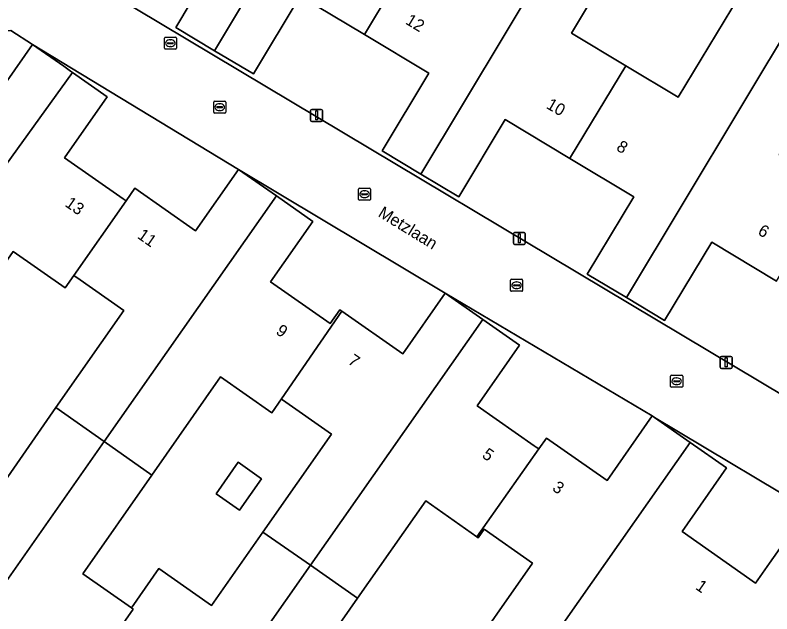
# Model space of a CAD drawing. Extents: x 158472 to 159562, y 388525 to 389606.
# Drawn here: x 158699.2 to 158762.2, y 389134.9 to 389184.7 of the extents above; entities that cross this region are included whole.
import ezdxf

# ---------------------------------------------------------------- set-up
doc = ezdxf.new("R2010")
doc.units = 0
for name, color, linetype in [('IMGEO_Brandkraan', 7, 'Continuous'), ('IMGEO_Erf', 7, 'Continuous'), ('IMGEO_Kolk', 7, 'Continuous'), ('IMGEO_Lichtmast', 7, 'Continuous'), ('IMGEO_Openbare_ruimte_label', 7, 'Continuous'), ('IMGEO_Pand', 7, 'Continuous'), ('IMGEO_Pand_nummerreeks', 7, 'Continuous'), ('IMGEO_Rijbaan_lokaal_open', 7, 'Continuous')]:
    doc.layers.add(name, color=color, linetype=linetype)

msp = doc.modelspace()

# ---------------------------------------------------------------- linework, layer by layer
at = {"layer": 'IMGEO_Brandkraan'}
for p, q in [((158711.612, 389181.956), (158711.612, 389182.808)), ((158711.687, 389182.882), (158712.539, 389182.882)), ((158712.613, 389182.808), (158712.613, 389181.956)), ((158711.871, 389182.376), (158711.871, 389182.388)), ((158712.309, 389182.339), (158711.911, 389182.339)), ((158711.914, 389182.425), (158712.312, 389182.425)), ((158712.1, 389182.662), (158712.125, 389182.662)), ((158712.355, 389182.388), (158712.355, 389182.376)), ((158712.539, 389181.882), (158711.687, 389181.882)), ((158712.123, 389182.102), (158712.098, 389182.102))]:
    msp.add_line(p, q, dxfattribs=at)
for points in [[(158711.612, 389181.956), (158711.612, 389182.808)], [(158711.687, 389182.882), (158712.539, 389182.882)], [(158712.613, 389182.808), (158712.613, 389181.956)], [(158712.539, 389181.882), (158711.687, 389181.882)]]:
    msp.add_lwpolyline(points, dxfattribs=at)
for centre, radius, start, end in [((158711.689, 389182.806), 0.0765, 91.55205, 178.44795), ((158711.689, 389182.806), 0.0765, 91.55205, 178.44795), ((158712.537, 389182.806), 0.0765, 1.55205, 88.44795), ((158712.537, 389182.806), 0.0765, 1.55205, 88.44795), ((158711.911, 389182.385), 0.0403, 85.87752, 175.75265), ((158711.908, 389182.375), 0.0366, 178.93798, 274.71019), ((158712.312, 389182.382), 0.043, 264.86636, 352.45326), ((158712.316, 389182.387), 0.0386, 1.73085, 96.63898), ((158711.689, 389181.958), 0.0765, 181.55205, 268.44795), ((158711.689, 389181.958), 0.0765, 181.55205, 268.44795), ((158712.537, 389181.958), 0.0765, 271.55205, 358.44795), ((158712.537, 389181.958), 0.0765, 271.55205, 358.44795)]:
    msp.add_arc(centre, radius, start, end, dxfattribs=at)
for centre, major_axis, ratio, start_param, end_param in [((158712.099, 389182.382), (-0.387, 0.002), 0.722429, 4.712389, 7.853982), ((158712.124, 389182.382), (-0.39, 0.002), 0.717154, 1.570796, 4.712389)]:
    msp.add_ellipse(centre, major_axis=major_axis, ratio=ratio, start_param=start_param, end_param=end_param, dxfattribs=at)
at = {"layer": 'IMGEO_Erf'}
for points in [[(158760.121, 389187.423), (158751.203, 389192.731), (158745.492, 389183.225), (158750.039, 389180.493), (158754.389, 389177.88)], [(158700.627, 389182.286), (158703.233, 389180.463), (158703.802, 389180.065), (158703.959, 389179.955), (158706.854, 389177.93), (158703.294, 389172.84), (158708.19, 389169.416), (158708.418, 389169.257), (158709.149, 389170.303), (158714.212, 389166.76), (158717.787, 389171.87)], [(158717.787, 389171.87), (158720.94, 389169.664), (158723.963, 389167.55), (158720.436, 389162.508), (158725.406, 389159.031), (158726.215, 389160.187), (158726.391, 389160.064), (158731.463, 389156.516), (158734.995, 389161.565)], [(158704.072, 389163.041), (158703.359, 389162.021), (158699.027, 389165.051), (158693.282, 389156.838), (158687.557, 389148.655), (158691.459, 389145.925), (158691.685, 389145.767), (158691.848, 389145.653), (158692.58, 389146.702), (158696.787, 389143.758), (158702.578, 389152.037), (158708.238, 389160.128), (158704.329, 389162.862), (158704.18, 389162.966)], [(158734.995, 389161.565), (158738.124, 389159.376), (158741.174, 389157.243), (158737.639, 389152.189), (158742.401, 389148.858), (158742.556, 389148.749), (158742.779, 389148.593), (158743.413, 389149.495), (158748.467, 389145.96), (158752.23, 389151.341)], [(158725.527, 389149.84), (158721.457, 389152.687), (158721.353, 389152.76), (158720.556, 389151.604), (158716.289, 389154.589), (158710.579, 389146.426), (158704.825, 389138.201), (158708.866, 389135.374), (158711.148, 389138.632), (158715.538, 389135.561), (158719.812, 389141.67)], [(158752.415, 389151.212), (158755.371, 389149.144), (158758.416, 389147.014), (158754.708, 389141.713), (158760.835, 389137.427), (158761.989, 389139.077), (158764.701, 389142.954), (158767.367, 389141.09), (158767.109, 389142.447)], [(158715.92, 389144.861), (158717.755, 389147.483), (158719.706, 389146.118), (158717.872, 389143.495)], [(158742.26, 389139.1), (158738.236, 389141.914), (158737.74, 389141.205), (158737.633, 389141.28), (158733.367, 389144.264), (158727.701, 389136.164), (158723.669, 389130.4), (158727.969, 389127.391), (158725.737, 389124.229), (158729.847, 389121.355), (158736.122, 389130.326)]]:
    msp.add_lwpolyline(points, close=True, dxfattribs=at)
for points in [[(158700.46, 389190.505), (158772.095, 389147.687)], [(158762.583, 389162.562), (158757.181, 389165.807), (158753.261, 389159.281), (158750.071, 389161.197), (158746.812, 389163.155), (158750.684, 389169.601), (158745.371, 389172.792), (158739.982, 389176.029), (158736.114, 389169.59), (158732.953, 389171.489), (158729.737, 389173.421), (158733.622, 389179.887), (158728.258, 389183.109), (158722.919, 389186.316), (158719.016, 389179.82), (158715.792, 389181.757), (158712.551, 389183.704), (158716.49, 389190.26)], [(158700.627, 389182.286), (158698.836, 389183.446), (158692.609, 389183.031), (158688.432, 389180.566), (158683.204, 389177.481), (158678.402, 389174.647), (158675.448, 389179.639), (158670.832, 389176.896), (158655.952, 389168.05), (158655.435, 389164.4), (158662.108, 389153.099)], [(158697.027, 389177.14), (158700.627, 389182.286)]]:
    msp.add_lwpolyline(points, dxfattribs=at)
at = {"layer": 'IMGEO_Kolk'}
for p, q in [((158715.716, 389176.63), (158715.716, 389177.482)), ((158715.791, 389177.556), (158716.643, 389177.556)), ((158716.204, 389177.336), (158716.229, 389177.336)), ((158716.717, 389177.482), (158716.717, 389176.63)), ((158716.643, 389176.556), (158715.791, 389176.556)), ((158715.975, 389177.05), (158715.975, 389177.062)), ((158716.413, 389177.013), (158716.015, 389177.013)), ((158716.018, 389177.099), (158716.416, 389177.099)), ((158716.227, 389176.776), (158716.202, 389176.776)), ((158716.459, 389177.062), (158716.459, 389177.05)), ((158727.773, 389169.381), (158727.773, 389170.233)), ((158727.848, 389170.307), (158728.7, 389170.307)), ((158728.774, 389170.233), (158728.774, 389169.381)), ((158728.032, 389169.801), (158728.032, 389169.813)), ((158728.47, 389169.764), (158728.072, 389169.764)), ((158728.075, 389169.85), (158728.473, 389169.85)), ((158728.261, 389170.087), (158728.286, 389170.087)), ((158728.516, 389169.813), (158728.516, 389169.801)), ((158728.7, 389169.307), (158727.848, 389169.307)), ((158728.284, 389169.527), (158728.259, 389169.527)), ((158740.437, 389161.798), (158740.437, 389162.65)), ((158740.512, 389162.724), (158741.364, 389162.724)), ((158741.438, 389162.65), (158741.438, 389161.798)), ((158740.696, 389162.218), (158740.696, 389162.23)), ((158741.134, 389162.181), (158740.736, 389162.181)), ((158740.739, 389162.267), (158741.137, 389162.267)), ((158740.925, 389162.504), (158740.95, 389162.504)), ((158741.18, 389162.23), (158741.18, 389162.218)), ((158741.364, 389161.724), (158740.512, 389161.724)), ((158740.948, 389161.944), (158740.923, 389161.944)), ((158753.759, 389153.808), (158753.759, 389154.66)), ((158753.834, 389154.734), (158754.686, 389154.734)), ((158754.247, 389154.514), (158754.272, 389154.514)), ((158754.76, 389154.66), (158754.76, 389153.808)), ((158754.018, 389154.228), (158754.018, 389154.24)), ((158754.456, 389154.191), (158754.058, 389154.191)), ((158754.061, 389154.277), (158754.459, 389154.277)), ((158754.27, 389153.954), (158754.245, 389153.954)), ((158754.502, 389154.24), (158754.502, 389154.228)), ((158754.686, 389153.734), (158753.834, 389153.734))]:
    msp.add_line(p, q, dxfattribs=at)
for points in [[(158715.716, 389176.63), (158715.716, 389177.482)], [(158715.791, 389177.556), (158716.643, 389177.556)], [(158716.717, 389177.482), (158716.717, 389176.63)], [(158716.643, 389176.556), (158715.791, 389176.556)], [(158727.773, 389169.381), (158727.773, 389170.233)], [(158727.848, 389170.307), (158728.7, 389170.307)], [(158728.774, 389170.233), (158728.774, 389169.381)], [(158728.7, 389169.307), (158727.848, 389169.307)], [(158740.437, 389161.798), (158740.437, 389162.65)], [(158740.512, 389162.724), (158741.364, 389162.724)], [(158741.438, 389162.65), (158741.438, 389161.798)], [(158741.364, 389161.724), (158740.512, 389161.724)], [(158753.759, 389153.808), (158753.759, 389154.66)], [(158753.834, 389154.734), (158754.686, 389154.734)], [(158754.76, 389154.66), (158754.76, 389153.808)], [(158754.686, 389153.734), (158753.834, 389153.734)]]:
    msp.add_lwpolyline(points, dxfattribs=at)
for centre, radius, start, end in [((158715.793, 389177.48), 0.0765, 91.55205, 178.44795), ((158715.793, 389177.48), 0.0765, 91.55205, 178.44795), ((158716.641, 389177.48), 0.0765, 1.55205, 88.44795), ((158716.641, 389177.48), 0.0765, 1.55205, 88.44795), ((158715.793, 389176.632), 0.0765, 181.55205, 268.44795), ((158715.793, 389176.632), 0.0765, 181.55205, 268.44795), ((158716.015, 389177.059), 0.0403, 85.87752, 175.75265), ((158716.012, 389177.049), 0.0366, 178.93798, 274.71019), ((158716.416, 389177.056), 0.043, 264.86636, 352.45326), ((158716.42, 389177.061), 0.0386, 1.73085, 96.63898), ((158716.641, 389176.632), 0.0765, 271.55205, 358.44795), ((158716.641, 389176.632), 0.0765, 271.55205, 358.44795), ((158727.85, 389170.231), 0.0765, 91.55205, 178.44795), ((158727.85, 389170.231), 0.0765, 91.55205, 178.44795), ((158728.698, 389170.231), 0.0765, 1.55205, 88.44795), ((158728.698, 389170.231), 0.0765, 1.55205, 88.44795), ((158728.072, 389169.81), 0.0403, 85.87752, 175.75265), ((158728.069, 389169.8), 0.0366, 178.93798, 274.71019), ((158728.473, 389169.807), 0.043, 264.86636, 352.45326), ((158728.477, 389169.812), 0.0386, 1.73085, 96.63898), ((158727.85, 389169.383), 0.0765, 181.55205, 268.44795), ((158727.85, 389169.383), 0.0765, 181.55205, 268.44795), ((158728.698, 389169.383), 0.0765, 271.55205, 358.44795), ((158728.698, 389169.383), 0.0765, 271.55205, 358.44795), ((158740.514, 389162.648), 0.0765, 91.55205, 178.44795), ((158740.514, 389162.648), 0.0765, 91.55205, 178.44795), ((158741.362, 389162.648), 0.0765, 1.55205, 88.44795), ((158741.362, 389162.648), 0.0765, 1.55205, 88.44795), ((158740.736, 389162.227), 0.0403, 85.87752, 175.75265), ((158740.733, 389162.217), 0.0366, 178.93798, 274.71019), ((158741.137, 389162.224), 0.043, 264.86636, 352.45326), ((158741.141, 389162.229), 0.0386, 1.73085, 96.63898), ((158740.514, 389161.8), 0.0765, 181.55205, 268.44795), ((158740.514, 389161.8), 0.0765, 181.55205, 268.44795), ((158741.362, 389161.8), 0.0765, 271.55205, 358.44795), ((158741.362, 389161.8), 0.0765, 271.55205, 358.44795), ((158753.836, 389154.658), 0.0765, 91.55205, 178.44795), ((158753.836, 389154.658), 0.0765, 91.55205, 178.44795), ((158754.684, 389154.658), 0.0765, 1.55205, 88.44795), ((158754.684, 389154.658), 0.0765, 1.55205, 88.44795), ((158754.058, 389154.237), 0.0403, 85.87752, 175.75265), ((158754.055, 389154.227), 0.0366, 178.93798, 274.71019), ((158754.459, 389154.234), 0.043, 264.86636, 352.45326), ((158754.463, 389154.239), 0.0386, 1.73085, 96.63898), ((158753.836, 389153.81), 0.0765, 181.55205, 268.44795), ((158753.836, 389153.81), 0.0765, 181.55205, 268.44795), ((158754.684, 389153.81), 0.0765, 271.55205, 358.44795), ((158754.684, 389153.81), 0.0765, 271.55205, 358.44795)]:
    msp.add_arc(centre, radius, start, end, dxfattribs=at)
for centre, major_axis, ratio, start_param, end_param in [((158716.203, 389177.056), (-0.387, 0.002), 0.722429, 4.712389, 7.853982), ((158716.228, 389177.056), (-0.39, 0.002), 0.717154, 1.570796, 4.712389), ((158728.26, 389169.807), (-0.387, 0.002), 0.722429, 4.712389, 7.853982), ((158728.285, 389169.807), (-0.39, 0.002), 0.717154, 1.570796, 4.712389), ((158740.924, 389162.224), (-0.387, 0.002), 0.722429, 4.712389, 7.853982), ((158740.949, 389162.224), (-0.39, 0.002), 0.717154, 1.570796, 4.712389), ((158754.246, 389154.234), (-0.387, 0.002), 0.722429, 4.712389, 7.853982), ((158754.271, 389154.234), (-0.39, 0.002), 0.717154, 1.570796, 4.712389)]:
    msp.add_ellipse(centre, major_axis=major_axis, ratio=ratio, start_param=start_param, end_param=end_param, dxfattribs=at)
at = {"layer": 'IMGEO_Lichtmast'}
for p, q in [((158723.786, 389175.967), (158723.786, 389176.767)), ((158723.786, 389176.767), (158723.786, 389175.967)), ((158723.886, 389176.867), (158724.676, 389176.867)), ((158724.676, 389176.867), (158723.886, 389176.867)), ((158724.776, 389176.767), (158724.776, 389175.967)), ((158724.776, 389175.967), (158724.776, 389176.767)), ((158724.676, 389175.867), (158723.886, 389175.867)), ((158723.886, 389175.867), (158724.676, 389175.867)), ((158740.664, 389165.727), (158740.664, 389166.527)), ((158740.664, 389166.527), (158740.664, 389165.727)), ((158740.764, 389166.627), (158741.554, 389166.627)), ((158741.554, 389166.627), (158740.764, 389166.627)), ((158741.654, 389166.527), (158741.654, 389165.727)), ((158741.654, 389165.727), (158741.654, 389166.527)), ((158741.554, 389165.627), (158740.764, 389165.627)), ((158740.764, 389165.627), (158741.554, 389165.627)), ((158757.884, 389155.401), (158757.884, 389156.201)), ((158757.884, 389156.201), (158757.884, 389155.401)), ((158757.984, 389156.301), (158758.774, 389156.301)), ((158758.774, 389156.301), (158757.984, 389156.301)), ((158758.874, 389156.201), (158758.874, 389155.401)), ((158758.874, 389155.401), (158758.874, 389156.201)), ((158758.774, 389155.301), (158757.984, 389155.301)), ((158757.984, 389155.301), (158758.774, 389155.301))]:
    msp.add_line(p, q, dxfattribs=at)
for points in [[(158724.206, 389176.742), (158724.356, 389176.742), (158724.356, 389175.992), (158724.206, 389175.992), (158724.206, 389176.742)], [(158741.084, 389166.502), (158741.234, 389166.502), (158741.234, 389165.752), (158741.084, 389165.752), (158741.084, 389166.502)], [(158758.304, 389156.176), (158758.454, 389156.176), (158758.454, 389155.426), (158758.304, 389155.426), (158758.304, 389156.176)]]:
    msp.add_lwpolyline(points, dxfattribs=at)
for centre, start, end in [((158723.886, 389176.767), 90, 180), ((158723.886, 389176.767), 90, 180), ((158724.676, 389176.767), 0, 90), ((158724.676, 389176.767), 360, 90), ((158723.886, 389175.967), 180, 270), ((158723.886, 389175.967), 180, 270), ((158724.676, 389175.967), 270, 0), ((158724.676, 389175.967), 270, 0), ((158740.764, 389166.527), 90, 180), ((158740.764, 389166.527), 90, 180), ((158741.554, 389166.527), 0, 90), ((158741.554, 389166.527), 360, 90), ((158740.764, 389165.727), 180, 270), ((158740.764, 389165.727), 180, 270), ((158741.554, 389165.727), 270, 0), ((158741.554, 389165.727), 270, 0), ((158757.984, 389156.201), 90, 180), ((158757.984, 389156.201), 90, 180), ((158758.774, 389156.201), 0, 90), ((158758.774, 389156.201), 360, 90), ((158757.984, 389155.401), 180, 270), ((158757.984, 389155.401), 180, 270), ((158758.774, 389155.401), 270, 0), ((158758.774, 389155.401), 270, 0)]:
    msp.add_arc(centre, 0.1, start, end, dxfattribs=at)
at = {"layer": 'IMGEO_Pand'}
for points in [[(158730.007, 389205.472), (158725.84, 389207.975), (158720.153, 389198.508), (158715.824, 389201.109), (158716.339, 389201.966), (158713.855, 389205.821), (158713.435, 389204.793), (158708.886, 389193.662), (158710.72, 389192.56), (158711.235, 389193.417), (158716.49, 389190.26), (158712.551, 389183.704), (158715.792, 389181.757)], [(158728.258, 389183.109), (158732.873, 389190.793), (158728.374, 389193.496), (158734.093, 389203.017), (158730.007, 389205.472), (158715.792, 389181.757), (158719.016, 389179.82), (158722.919, 389186.316)], [(158728.258, 389183.109), (158733.622, 389179.887), (158729.737, 389173.421), (158732.953, 389171.489), (158747.158, 389195.161), (158742.899, 389197.719), (158737.183, 389188.204), (158732.873, 389190.793)], [(158745.371, 389172.792), (158745.43, 389172.89), (158750.039, 389180.493), (158745.492, 389183.225), (158751.203, 389192.731), (158747.158, 389195.161), (158732.953, 389171.489), (158736.114, 389169.59), (158739.982, 389176.029)], [(158764.32, 389184.9), (158763.633, 389185.313), (158760.121, 389187.423), (158754.389, 389177.88), (158750.039, 389180.493), (158745.43, 389172.89), (158745.371, 389172.792), (158750.684, 389169.601), (158746.812, 389163.155), (158750.071, 389161.197)], [(158764.32, 389184.9), (158750.071, 389161.197), (158753.261, 389159.281), (158757.181, 389165.807), (158762.583, 389162.562), (158767.286, 389170.367), (158762.781, 389173.074), (158768.41, 389182.443)], [(158703.959, 389179.955), (158703.802, 389180.065), (158703.233, 389180.463), (158700.627, 389182.286), (158697.027, 389177.14), (158691.894, 389180.73), (158686.891, 389173.579), (158691.144, 389170.604), (158685.321, 389162.28), (158689.04, 389159.599), (158689.201, 389159.494)], [(158708.418, 389169.257), (158708.19, 389169.416), (158703.294, 389172.84), (158706.854, 389177.93), (158703.959, 389179.955), (158689.201, 389159.494), (158693.282, 389156.838), (158699.027, 389165.051), (158703.359, 389162.021), (158704.072, 389163.041)], [(158720.94, 389169.664), (158717.787, 389171.87), (158714.212, 389166.76), (158709.149, 389170.303), (158708.418, 389169.257), (158704.072, 389163.041), (158704.18, 389162.966), (158704.329, 389162.862), (158708.238, 389160.128), (158702.578, 389152.037), (158706.6, 389149.21)], [(158726.391, 389160.064), (158726.215, 389160.187), (158725.406, 389159.031), (158720.436, 389162.508), (158723.963, 389167.55), (158720.94, 389169.664), (158706.6, 389149.21), (158710.579, 389146.426), (158716.289, 389154.589), (158720.556, 389151.604), (158721.353, 389152.76)], [(158738.124, 389159.376), (158734.995, 389161.565), (158731.463, 389156.516), (158726.391, 389160.064), (158721.353, 389152.76), (158721.457, 389152.687), (158725.527, 389149.84), (158719.812, 389141.67), (158723.78, 389138.91)], [(158742.779, 389148.593), (158742.556, 389148.749), (158742.401, 389148.858), (158737.639, 389152.189), (158741.174, 389157.243), (158738.124, 389159.376), (158723.78, 389138.91), (158727.701, 389136.164), (158733.367, 389144.264), (158737.633, 389141.28)], [(158706.6, 389149.21), (158702.578, 389152.037), (158696.787, 389143.758), (158692.58, 389146.702), (158691.848, 389145.653), (158687.572, 389139.529), (158687.673, 389139.458), (158687.793, 389139.374), (158692.594, 389136.016), (158689.021, 389130.907), (158692.205, 389128.68)], [(158755.371, 389149.144), (158752.415, 389151.212), (158752.23, 389151.341), (158748.467, 389145.96), (158743.413, 389149.495), (158742.779, 389148.593), (158737.633, 389141.28), (158737.74, 389141.205), (158738.236, 389141.914), (158742.26, 389139.1), (158736.122, 389130.326), (158740.19, 389127.47)], [(158704.825, 389138.201), (158710.579, 389146.426), (158706.6, 389149.21), (158692.205, 389128.68), (158695.221, 389126.57), (158698.933, 389131.877), (158704.114, 389128.252), (158709.017, 389135.269), (158708.866, 389135.374)], [(158767.367, 389141.09), (158764.701, 389142.954), (158761.989, 389139.077), (158760.835, 389137.427), (158754.708, 389141.713), (158758.416, 389147.014), (158755.371, 389149.144), (158740.19, 389127.47), (158744.071, 389124.764), (158750.32, 389133.698), (158754.704, 389130.631), (158754.895, 389130.904), (158758.098, 389128.664), (158760.421, 389131.219), (158760.536, 389131.345), (158765.398, 389136.693), (158767.718, 389139.244)], [(158715.92, 389144.861), (158717.872, 389143.495), (158719.706, 389146.118), (158717.755, 389147.483)], [(158723.78, 389138.91), (158719.812, 389141.67), (158715.538, 389135.561), (158711.148, 389138.632), (158708.866, 389135.374), (158709.017, 389135.269), (158704.114, 389128.252), (158709.162, 389124.721), (158705.497, 389119.481), (158708.635, 389117.286)], [(158727.969, 389127.391), (158723.669, 389130.4), (158727.701, 389136.164), (158723.78, 389138.91), (158708.635, 389117.286), (158711.658, 389115.172), (158715.374, 389120.484), (158720.542, 389116.869), (158725.737, 389124.229)]]:
    msp.add_lwpolyline(points, close=True, dxfattribs=at)
at = {"layer": 'IMGEO_Rijbaan_lokaal_open'}
msp.add_lwpolyline([(158700.46, 389190.505), (158699.672, 389190.531), (158682.509, 389189.809), (158656.246, 389174.054), (158649.656, 389174.086), (158655.435, 389164.4), (158655.952, 389168.05), (158670.832, 389176.896), (158675.448, 389179.639), (158683.554, 389184.436), (158692.484, 389184.906), (158692.609, 389183.031), (158698.836, 389183.446), (158700.627, 389182.286), (158717.787, 389171.87), (158734.995, 389161.565), (158752.23, 389151.341), (158752.415, 389151.212), (158767.109, 389142.447), (158767.367, 389141.09), (158767.718, 389139.244), (158775.758, 389148.251), (158772.095, 389147.687)], close=True, dxfattribs=at)

# ---------------------------------------------------------------- texts
at = {"layer": 'IMGEO_Openbare_ruimte_label'}
msp.add_text('Metzlaan', height=1, rotation=328.40751, dxfattribs=at).set_placement((158729.332, 389168.01))
at = {"layer": 'IMGEO_Pand_nummerreeks'}
for s, rotation, p in [('12', 329.00791, (158731.605, 389184.038)), ('10', 330.05054, (158743.329, 389177.009)), ('8', 327.95447, (158749.164, 389173.526)), ('13', 325.03239, (158703.26, 389168.861)), ('6', 329.30443, (158760.94, 389166.506)), ('11', 325.0152, (158709.291, 389166.2)), ('9', 325.02093, (158720.815, 389158.239)), ('7', 325.02666, (158726.821, 389155.76)), ('5', 325.02093, (158737.991, 389147.939)), ('3', 325.02666, (158743.834, 389145.197)), ('1', 325.02666, (158755.759, 389136.975))]:
    msp.add_text(s, height=1, rotation=rotation, dxfattribs=at).set_placement(p)

doc.saveas('drawing.dxf')
